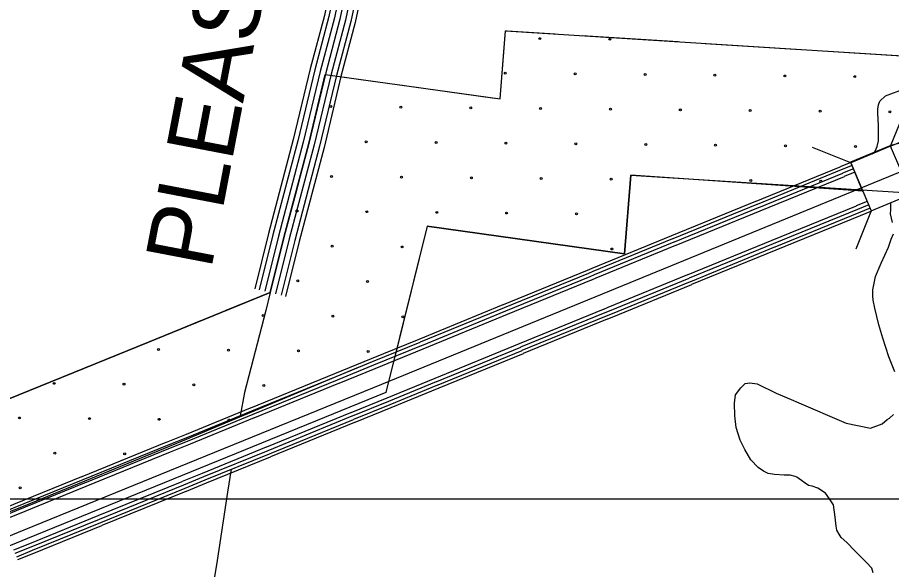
# Model space of a CAD drawing. Extents: x 1551132 to 1791609, y 378168 to 563823.
# Drawn here: x 1607695 to 1612504, y 444965 to 448002 of the extents above; entities that cross this region are included whole.
import ezdxf

# ---------------------------------------------------------------- set-up
doc = ezdxf.new("R2010")
doc.units = 0
for name, color, linetype in [('DESIGN - EROSION CONTROL - Devices', 7, 'Continuous'), ('DESIGN - ROW - Right-of-Way and Easement Labels', 7, 'Continuous'), ('DESIGN - ROW - Right-of-Way Linework', 7, 'Continuous'), ('DESIGN - SCRATCH - User 1', 7, 'Continuous'), ('DESIGN - TRANSPORTATION - Text', 7, 'Continuous'), ('SURVEY - CENTERLINE - Preliminary Text', 7, 'Continuous'), ('SURVEY - CONTOURS - Index with Text', 7, 'Continuous'), ('SURVEY - DRAINAGE - Storm Sewer', 7, 'Continuous'), ('SURVEY - VEGETATION - Features with Text', 7, 'Continuous')]:
    doc.layers.add(name, color=color, linetype=linetype)

msp = doc.modelspace()

# ---------------------------------------------------------------- linework, layer by layer
at = {"layer": 'DESIGN - EROSION CONTROL - Devices'}
for centre in [(1610569.536, 447885.479), (1610569.536, 447885.479), (1610954.089, 447881.746), (1610954.089, 447881.746), (1610379.127, 447695.07), (1610379.127, 447695.07), (1610763.68, 447691.336), (1610763.68, 447691.336), (1611148.232, 447687.603), (1611148.232, 447687.603), (1611532.785, 447683.869), (1611532.785, 447683.869), (1611917.338, 447680.136), (1611917.338, 447680.136), (1612301.891, 447676.402), (1612301.891, 447676.402), (1609419.611, 447512.127), (1609419.611, 447512.127), (1609804.164, 447508.393), (1609804.164, 447508.393), (1610188.717, 447504.66), (1610188.717, 447504.66), (1610573.27, 447500.926), (1610573.27, 447500.926), (1610957.823, 447497.193), (1610957.823, 447497.193), (1611342.376, 447493.459), (1611342.376, 447493.459), (1611726.929, 447489.726), (1611726.929, 447489.726), (1612111.482, 447485.992), (1612111.482, 447485.992), (1612496.035, 447482.259), (1612496.035, 447482.259), (1609613.754, 447317.984), (1609613.754, 447317.984), (1609998.307, 447314.25), (1609998.307, 447314.25), (1610382.86, 447310.517), (1610382.86, 447310.517), (1610767.413, 447306.783), (1610767.413, 447306.783), (1611151.966, 447303.05), (1611151.966, 447303.05), (1611536.519, 447299.316), (1611536.519, 447299.316), (1611921.072, 447295.583), (1611921.072, 447295.583), (1612305.625, 447291.849), (1612305.625, 447291.849), (1609423.344, 447127.574), (1609423.344, 447127.574), (1609807.897, 447123.841), (1609807.897, 447123.841), (1610192.45, 447120.107), (1610192.45, 447120.107), (1610577.003, 447116.373), (1610577.003, 447116.373), (1610961.556, 447112.64), (1610961.556, 447112.64), (1611730.662, 447105.173), (1611730.662, 447105.173), (1612115.215, 447101.439), (1612115.215, 447101.439), (1609232.935, 446937.164), (1609232.935, 446937.164), (1609617.488, 446933.431), (1609617.488, 446933.431), (1610002.041, 446929.697), (1610002.041, 446929.697), (1610386.594, 446925.964), (1610386.594, 446925.964), (1610771.147, 446922.23), (1610771.147, 446922.23), (1609427.078, 446743.021), (1609427.078, 446743.021), (1609811.631, 446739.288), (1609811.631, 446739.288), (1610965.29, 446728.087), (1610965.29, 446728.087), (1609236.668, 446552.611), (1609236.668, 446552.611), (1609621.221, 446548.878), (1609621.221, 446548.878), (1609046.259, 446362.202), (1609046.259, 446362.202), (1609430.812, 446358.468), (1609430.812, 446358.468), (1609815.364, 446354.735), (1609815.364, 446354.735), (1608471.296, 446175.525), (1608471.296, 446175.525), (1608855.849, 446171.792), (1608855.849, 446171.792), (1609240.402, 446168.058), (1609240.402, 446168.058), (1609624.955, 446164.325), (1609624.955, 446164.325), (1607896.333, 445988.849), (1607896.333, 445988.849), (1608280.886, 445985.116), (1608280.886, 445985.116), (1608665.439, 445981.382), (1608665.439, 445981.382), (1609049.992, 445977.649), (1609049.992, 445977.649), (1607705.924, 445798.44), (1607705.924, 445798.44), (1608090.476, 445794.706), (1608090.476, 445794.706), (1608475.029, 445790.973), (1608475.029, 445790.973), (1608859.582, 445787.239), (1608859.582, 445787.239), (1607900.067, 445604.296), (1607900.067, 445604.296), (1608284.62, 445600.563), (1608284.62, 445600.563), (1607709.657, 445413.887), (1607709.657, 445413.887)]:
    msp.add_circle(centre, 5.28, dxfattribs=at)
at = {"layer": 'DESIGN - ROW - Right-of-Way Linework'}
for points in [[(1608433.403, 445351.003), (1604508.479, 445351), (1604508.495, 471087.555)], [(1619775.912, 445351.01), (1608433.403, 445351.003)]]:
    msp.add_lwpolyline(points, dxfattribs=at)
at = {"layer": 'DESIGN - SCRATCH - User 1'}
for points in [[(1609388.374, 447687.739), (1610350.643, 447554.311), (1610380.918, 447929.055), (1612765.42, 447778.335)], [(1609085.589, 446489.133), (1609160.395, 446791.041), (1609297.484, 447308.271), (1609388.374, 447687.739)], [(1612630.198, 447331.024), (1612542.616, 447308.69), (1612501.359, 447297.423), (1612279.464, 447205.604), (1612344.354, 447046.391), (1611069.118, 447134.043), (1611034.243, 446702.331), (1609948.385, 446852.893)], [(1609948.385, 446852.893), (1609772.581, 446142.299)], [(1604684.615, 443193.761), (1604942.159, 443703.457), (1605044.949, 443904.271), (1605169.071, 444100.193), (1605267.652, 444242.205), (1605403.89, 444422.885), (1605537.996, 444586.039), (1605704.592, 444761.052), (1605862.413, 444908.44), (1606001.094, 445029.818), (1606195.789, 445177.78), (1606365.21, 445296.383), (1606563.147, 445418.92), (1606778.209, 445531.84), (1606977.521, 445629.134), (1607465.643, 445829.498), (1608416.554, 446216.05), (1609085.589, 446489.133)], [(1609569.935, 446077.022), (1608601.358, 445671.62), (1607725.52, 445310.876), (1607289.322, 445140.813), (1607035.161, 445030.877), (1606815.341, 444914.065), (1606650.478, 444807.562), (1606468.441, 444663.267), (1606282.97, 444529.28), (1606111.241, 444366.084), (1605874.246, 444098.11), (1605729.991, 443909.147), (1605633.818, 443795.769), (1605520.479, 443610.247), (1605444.914, 443462.518), (1605393.398, 443331.965), (1605177.011, 442770.242), (1605111.338, 442375.273)]]:
    msp.add_lwpolyline(points, dxfattribs=at)
at = {"layer": 'DESIGN - TRANSPORTATION - Text'}
for points in [[(1612397.211, 447250.521), (1612413.719, 447266.722), (1612425.977, 447292.648), (1612432.277, 447322.64), (1612432.627, 447358.716), (1612433.094, 447406.809), (1612429.761, 447474.986), (1612429.969, 447497.028), (1612432.211, 447521.054), (1612440.411, 447541.012), (1612470.718, 447570.755), (1612578.774, 447610.856), (1612679.53, 447648.99), (1612772.286, 447709.925), (1612797.311, 447731.393), (1612810.719, 447751.618), (1612819.035, 447783.594), (1612817.31, 447811.67), (1612801.711, 447853.921), (1612783.978, 447882.163)], [(1612509.809, 446873.812), (1612498.276, 446922.038), (1612500.492, 446944.055), (1612500.767, 446972.114), (1612499.792, 446982.898)], [(1612521.808, 446051.999), (1612490.592, 446134.484), (1612457.568, 446237.037), (1612434.277, 446311.439), (1612413.144, 446401.841), (1612403.569, 446446.034), (1612401.803, 446470.101), (1612402.136, 446504.169), (1612416.844, 446576.162), (1612447.585, 446649.997), (1612488.467, 446737.758), (1612502.909, 446781.693), (1612515.208, 446811.635)], [(1612403.077, 444946.036), (1612395.327, 444972.17), (1612367.602, 445002.521), (1612302.187, 445067.331), (1612258.613, 445113.874), (1612226.848, 445140.258), (1612217.023, 445158.4), (1612203.223, 445180.584), (1612199.44, 445202.668), (1612193.923, 445252.827), (1612184.582, 445321.071), (1612162.882, 445353.363), (1612141.183, 445385.648), (1612099.409, 445412.14), (1612067.493, 445422.49), (1612047.519, 445426.707), (1612029.627, 445438.916), (1612009.769, 445455.149), (1611983.928, 445473.458), (1611973.945, 445475.566), (1611946.004, 445483.867), (1611913.988, 445484.2), (1611859.973, 445486.767), (1611826.015, 445493.134), (1611800.116, 445505.425), (1611770.292, 445525.776), (1611730.676, 445568.269), (1611697.202, 445624.729), (1611671.703, 445677.105), (1611650.353, 445745.465), (1611642.97, 445809.675), (1611639.653, 445879.852), (1611646.103, 445925.878), (1611674.494, 445963.671), (1611688.644, 445977.546), (1611698.744, 445987.463), (1611725.418, 445991.821), (1611764.784, 445986.78), (1611869.415, 445935.637), (1611964.729, 445894.094), (1611981.729, 445887.861)], [(1611981.729, 445887.861), (1612255.522, 445770.674), (1612389.644, 445742.757), (1612452.284, 445766.591), (1612480.875, 445789.742), (1612493.308, 445797.767), (1612515.516, 445817.576)]]:
    msp.add_lwpolyline(points, dxfattribs=at)
at = {"layer": 'SURVEY - CENTERLINE - Preliminary Text'}
for points in [[(1612684.013, 447368.708), (1612500.109, 447293.473)], [(1612782.494, 447245.338), (1610912.121, 446480.175), (1609697.482, 445982.803), (1608680.606, 445567.75), (1607730.336, 445181.456), (1607264.247, 444990.143), (1607094.501, 444907.274), (1606910.489, 444810.663), (1606750.451, 444711.585), (1606608.421, 444612.157), (1606443.883, 444487.112), (1606331.91, 444389.11), (1606197.388, 444263.481), (1606062.558, 444121.836), (1605953.944, 443989.699), (1605834.822, 443831.72), (1605752.482, 443713.1), (1605653.417, 443556.737), (1605566.086, 443386.116), (1605482.871, 443221.429), (1605385.823, 442960.83), (1605317.741, 442749.766), (1605263.476, 442528.419)], [(1612220.416, 447179.053), (1611757.651, 446989.739)], [(1612227.04, 447162.852), (1611764.276, 446973.539)], [(1612280.448, 447203.603), (1612221.249, 447179.386)], [(1612287.214, 447187.461), (1612227.874, 447163.186)], [(1612295.03, 447169.053), (1612235.449, 447144.677)], [(1612234.615, 447144.344), (1611771.851, 446955.03)], [(1612243.14, 447125.91), (1611780.376, 446936.596)], [(1612302.955, 447150.385), (1612243.965, 447126.251)], [(1611756.826, 446989.398), (1611294.062, 446800.084)], [(1611763.451, 446973.197), (1611300.687, 446783.884)], [(1612371.104, 446989.79), (1612310.005, 446964.797)], [(1612379.045, 446971.131), (1612317.68, 446946.03)], [(1611771.026, 446954.688), (1611308.262, 446765.375)], [(1611779.551, 446936.255), (1611316.787, 446746.941)], [(1612309.18, 446964.456), (1611846.416, 446775.142)], [(1612316.855, 446945.688), (1611854.091, 446756.375)], [(1612324.43, 446927.171), (1611861.665, 446737.858)], [(1612386.862, 446952.714), (1612325.255, 446927.513)], [(1612393.703, 446936.613), (1612331.879, 446911.321)], [(1612331.054, 446910.979), (1611868.29, 446721.666)], [(1611293.237, 446799.742), (1610854.747, 446620.362), (1610830.431, 446610.404)], [(1611299.862, 446783.542), (1610861.38, 446604.162), (1610837.056, 446594.203)], [(1611307.437, 446765.033), (1610868.955, 446585.653), (1610844.639, 446575.695)], [(1611315.953, 446746.608), (1610876.63, 446566.878), (1610853.156, 446557.261)], [(1611845.591, 446774.8), (1611382.827, 446585.487)], [(1611853.266, 446756.033), (1611390.501, 446566.72)], [(1611860.84, 446737.516), (1611398.076, 446548.202)], [(1611867.465, 446721.324), (1611404.701, 446532.01)], [(1610829.598, 446610.062), (1610366.9, 446420.59)], [(1610836.231, 446593.87), (1610373.533, 446404.398)], [(1610843.814, 446575.361), (1610381.117, 446385.889)], [(1610852.339, 446556.936), (1610389.641, 446367.464)], [(1611382.002, 446585.153), (1610942.712, 446405.44), (1610919.271, 446395.84)], [(1611389.676, 446566.386), (1610950.395, 446386.673), (1610926.954, 446377.073)], [(1611397.251, 446547.869), (1610957.97, 446368.164), (1610934.537, 446358.564)], [(1611403.876, 446531.677), (1610964.603, 446351.964), (1610941.17, 446342.364)], [(1610366.084, 446420.265), (1609903.378, 446230.793)], [(1610372.708, 446404.065), (1609910.003, 446214.593)], [(1610918.437, 446395.507), (1610455.74, 446206.035)], [(1610380.292, 446385.556), (1609917.586, 446196.084)], [(1610388.816, 446367.13), (1609926.11, 446177.659)], [(1610926.12, 446376.731), (1610463.423, 446187.259)], [(1610933.704, 446358.222), (1610471.006, 446168.75)], [(1610940.328, 446342.03), (1610477.631, 446152.558)], [(1609902.553, 446230.452), (1609640.167, 446123.015), (1609439.913, 446041.271)], [(1609909.186, 446214.251), (1609646.792, 446106.815), (1609446.522, 446025.071)], [(1610454.915, 446205.701), (1609992.209, 446016.229)], [(1609916.761, 446195.742), (1609654.358, 446088.298), (1609454.08, 446006.554)], [(1609925.285, 446177.325), (1609662.033, 446069.522), (1609462.588, 445988.112)], [(1610462.598, 446186.926), (1609999.892, 445997.454)], [(1610470.181, 446168.417), (1610007.475, 445978.945)], [(1610476.806, 446152.225), (1610014.1, 445962.753)], [(1609439.088, 446040.938), (1608976.174, 445851.991)], [(1609445.697, 446024.738), (1608982.782, 445835.791)], [(1609991.384, 446015.896), (1609728.04, 445908.06), (1609528.503, 445826.607)], [(1609453.255, 446006.22), (1608990.341, 445817.274)], [(1609461.763, 445987.778), (1608998.849, 445798.831)], [(1609999.067, 445997.121), (1609735.715, 445889.284), (1609536.161, 445807.832)], [(1610006.65, 445978.612), (1609743.281, 445870.767), (1609543.719, 445789.315)], [(1610013.275, 445962.42), (1609749.906, 445854.567), (1609550.336, 445773.114)], [(1608975.349, 445851.649), (1608623.474, 445708.029), (1608512.56, 445662.944)], [(1608981.957, 445835.449), (1608630.074, 445691.82), (1608519.151, 445646.736)], [(1608989.516, 445816.932), (1608637.615, 445673.303), (1608526.685, 445628.202)], [(1609527.678, 445826.274), (1609064.764, 445637.327)], [(1608998.024, 445798.49), (1608645.265, 445654.511), (1608535.159, 445609.751)], [(1609535.336, 445807.499), (1609072.422, 445618.552)], [(1609542.894, 445788.982), (1609079.98, 445600.035)], [(1609549.511, 445772.781), (1609086.596, 445583.834)], [(1608511.735, 445662.611), (1608048.554, 445474.322)], [(1608518.327, 445646.402), (1608055.146, 445458.114)], [(1608525.86, 445627.868), (1608062.679, 445439.58)], [(1609063.939, 445636.986), (1608711.064, 445492.965), (1608600.849, 445448.155)], [(1608534.343, 445609.418), (1608071.162, 445421.129)], [(1609071.597, 445618.21), (1608718.722, 445474.181), (1608608.491, 445429.372)], [(1609079.155, 445599.693), (1608726.263, 445455.656), (1608616.016, 445410.838)], [(1609085.771, 445583.493), (1608732.863, 445439.447), (1608622.607, 445394.629)], [(1608047.729, 445473.989), (1607673.063, 445321.676), (1607584.19, 445285.192)], [(1608054.321, 445457.78), (1607679.679, 445305.476), (1607590.831, 445269.008)], [(1608061.854, 445439.246), (1607687.237, 445286.959), (1607598.431, 445250.508)], [(1608600.024, 445447.822), (1608136.844, 445259.533)], [(1608070.337, 445420.796), (1607694.912, 445268.183), (1607606.973, 445232.091)], [(1608607.666, 445429.03), (1608144.485, 445240.741)], [(1608615.191, 445410.504), (1608152.01, 445222.216)], [(1608621.782, 445394.296), (1608158.601, 445206.007)], [(1608136.019, 445259.2), (1607760.869, 445106.696), (1607673.204, 445070.72)], [(1608143.66, 445240.408), (1607768.544, 445087.92), (1607680.912, 445051.953)], [(1608151.185, 445221.883), (1607776.102, 445069.403), (1607688.504, 445033.452)], [(1608157.776, 445205.674), (1607782.718, 445053.203), (1607695.145, 445017.26)]]:
    msp.add_lwpolyline(points, dxfattribs=at)
at = {"layer": 'SURVEY - CONTOURS - Index with Text'}
for points in [[(1607890.629, 452407.828), (1608007.067, 452098.062), (1608255.245, 451455.312), (1608375.733, 451165.046), (1608401.166, 451116.603), (1608422.924, 451094.253), (1608466.781, 451075.619), (1608576.728, 451052.068), (1609026.951, 450987.792), (1609665.211, 450892.882), (1609965.337, 450848.689), (1609868.106, 450160.554), (1609806.424, 449736.493), (1609747.6, 449378.534), (1609693.401, 449066.609), (1609618.069, 448672.799), (1609526.604, 448271.196), (1609468.839, 447993.397), (1609390.791, 447697.831), (1609297.484, 447308.271), (1609160.395, 446791.041), (1609085.389, 446488.325)], [(1607919.57, 452418.945), (1608036.033, 452109.096), (1608284.027, 451466.837), (1608403.833, 451178.222), (1608426.515, 451135.004), (1608440.782, 451120.345), (1608476.173, 451105.311), (1608582.17, 451082.603), (1609031.418, 451018.468), (1609669.753, 450923.549), (1610000.345, 450874.873), (1609898.789, 450156.154), (1609837.056, 449731.751), (1609778.166, 449373.367), (1609723.9, 449061.042), (1609648.419, 448666.44), (1609556.895, 448264.596), (1609499.022, 447986.281), (1609420.857, 447690.264), (1609327.542, 447300.688), (1609190.428, 446783.341), (1609115.48, 446480.866)], [(1607948.519, 452430.054), (1608065.008, 452120.138), (1608312.802, 451478.371), (1608431.924, 451191.397), (1608451.873, 451153.396), (1608458.648, 451146.437), (1608485.564, 451135.004), (1608587.612, 451113.145), (1609035.893, 451049.144), (1609674.286, 450954.217), (1610035.352, 450901.049), (1609929.479, 450151.754), (1609867.697, 449727.001), (1609808.732, 449368.2), (1609754.391, 449055.475), (1609678.759, 448660.082), (1609587.186, 448257.996), (1609529.204, 447979.164), (1609450.914, 447682.689), (1609357.608, 447293.104), (1609220.452, 446775.64), (1609145.571, 446473.416)], [(1607971.585, 452438.913), (1608088.099, 452128.938), (1608335.751, 451487.563), (1608454.323, 451201.897), (1608472.089, 451168.071), (1608472.889, 451167.246), (1608493.055, 451158.679), (1608591.953, 451137.496), (1609039.459, 451073.603), (1609677.903, 450978.667), (1610063.26, 450921.924), (1609953.946, 450148.246), (1609892.122, 449723.218), (1609833.106, 449364.075), (1609778.707, 449051.042), (1609702.959, 448655.015), (1609611.336, 448252.738), (1609553.27, 447973.489), (1609474.889, 447676.656), (1609381.574, 447287.062), (1609244.393, 446769.499), (1609169.562, 446467.466)], [(1607808.739, 452376.403), (1607925.103, 452066.828), (1608173.813, 451422.695), (1608296.235, 451127.77), (1608329.426, 451064.544), (1608372.383, 451020.417), (1608440.207, 450991.6), (1608561.329, 450965.658), (1609014.301, 450900.99), (1609652.37, 450806.104), (1609866.281, 450774.612), (1609781.283, 450173.005), (1609719.742, 449749.918), (1609661.11, 449393.159), (1609607.111, 449082.359), (1609532.205, 448690.782), (1609440.898, 448289.863), (1609383.433, 448013.54), (1609305.726, 447719.248), (1609212.428, 447329.73), (1609075.422, 446812.825), (1609000.249, 446509.425)], [(1607832.747, 452385.619), (1607949.127, 452075.986), (1608197.688, 451432.253), (1608319.543, 451138.696), (1608350.459, 451079.811), (1608387.2, 451042.068), (1608447.998, 451016.234), (1608565.845, 450990.992), (1609018.01, 450926.44), (1609656.136, 450831.547), (1609895.322, 450796.329), (1609806.732, 450169.354), (1609745.15, 449745.985), (1609686.468, 449388.867), (1609632.411, 449077.743), (1609557.379, 448685.516), (1609466.023, 448284.397), (1609408.474, 448007.631), (1609330.667, 447712.973), (1609237.361, 447323.438), (1609100.339, 446806.441), (1609025.207, 446503.233)], [(1607861.696, 452396.72), (1607978.101, 452087.028), (1608226.462, 451443.787), (1608347.634, 451151.871), (1608375.817, 451098.203), (1608405.066, 451068.16), (1608457.39, 451045.927), (1608571.287, 451021.534), (1609022.485, 450957.116), (1609660.67, 450862.214), (1609930.33, 450822.505), (1609837.423, 450164.954), (1609775.791, 449741.235), (1609717.034, 449383.701), (1609662.902, 449072.176), (1609587.72, 448679.157), (1609496.314, 448277.797), (1609438.656, 448000.514), (1609360.725, 447705.398), (1609267.427, 447315.855), (1609130.363, 446798.741), (1609055.298, 446495.783)], [(1609965.337, 450848.689), (1609868.106, 450160.554), (1609806.424, 449736.493), (1609747.6, 449378.534), (1609693.401, 449066.609), (1609618.069, 448672.799), (1609526.604, 448271.196), (1609468.839, 447993.397), (1609390.791, 447697.831), (1609297.484, 447308.271), (1609160.395, 446791.041), (1609085.389, 446488.325)], [(1609085.389, 446488.325), (1609060.914, 446389.547), (1608944.742, 445938.168), (1608919.692, 445810.565)], [(1608871.051, 445517.624), (1608851.36, 445390.279), (1608794.311, 445014.261), (1608724.629, 444592.308), (1608617.906, 443944.391), (1608551.349, 443454.253), (1608483.017, 442982.182), (1608426.277, 442630.207), (1608407.477, 442572.338), (1608364.312, 442490.761), (1608187.632, 442164.478), (1607917.646, 441672.09)]]:
    msp.add_lwpolyline(points, dxfattribs=at)
at = {"layer": 'SURVEY - DRAINAGE - Storm Sewer'}
for p, q in [((1612499.651, 447294.489), (1612584.741, 447505.078)), ((1612280.964, 447201.653), (1612070.394, 447286.739)), ((1612393.395, 446937.363), (1612308.313, 446726.766))]:
    msp.add_line(p, q, dxfattribs=at)
msp.add_lwpolyline([(1612393.395, 446937.363), (1612611.881, 447030.132), (1612499.651, 447294.489), (1612281.173, 447201.745)], close=True, dxfattribs=at)
at = {"layer": 'SURVEY - VEGETATION - Features with Text'}
for points in [[(1609388.374, 447687.739), (1610350.643, 447554.311), (1610380.918, 447929.055), (1612765.42, 447778.335)], [(1610360.343, 447674.406), (1610380.918, 447929.055), (1610389.434, 447928.513)], [(1610389.426, 447928.513), (1610652.894, 447911.863)], [(1610802.591, 447902.404), (1611066.06, 447885.746)], [(1611066.051, 447885.746), (1611329.52, 447869.095)], [(1611479.217, 447859.637), (1611742.686, 447842.978)], [(1611742.677, 447842.978), (1612006.146, 447826.328)], [(1612155.842, 447816.869), (1612419.311, 447800.211)], [(1612419.303, 447800.211), (1612682.772, 447783.561)], [(1609388.374, 447687.739), (1609297.484, 447308.271), (1609160.395, 446791.041), (1609085.589, 446489.133)], [(1609388.374, 447687.739), (1609326.875, 447430.991)], [(1609388.374, 447687.739), (1609649.86, 447651.48)], [(1609798.431, 447630.88), (1610059.925, 447594.621)], [(1610059.917, 447594.621), (1610321.41, 447558.362)], [(1609291.384, 447285.254), (1609223.744, 447030.064)], [(1609948.385, 446852.893), (1611034.243, 446702.331), (1611069.118, 447134.043), (1612889.466, 447018.974)], [(1609223.744, 447030.064), (1609160.395, 446791.041), (1609156.371, 446774.799)], [(1609948.385, 446852.893), (1609721.882, 445938.761)], [(1609120.296, 446629.203), (1609085.589, 446489.133)], [(1609085.589, 446489.133), (1608416.554, 446216.05), (1607465.643, 445829.498), (1606977.521, 445629.134), (1606778.209, 445531.84), (1606563.147, 445418.92), (1606365.21, 445296.383), (1606195.789, 445177.78), (1606001.094, 445029.818), (1605862.413, 444908.44), (1605704.592, 444761.052), (1605537.996, 444586.039), (1605403.89, 444422.885), (1605267.652, 444242.205), (1605169.071, 444100.193), (1605044.949, 443904.271), (1604942.159, 443703.457), (1604684.615, 443193.761)], [(1609085.589, 446489.133), (1608841.169, 446389.363)], [(1608702.298, 446332.679), (1608457.878, 446232.917)], [(1608457.878, 446232.917), (1608416.554, 446216.05), (1608213.342, 446133.44)], [(1608074.387, 446076.955), (1607829.826, 445977.544)], [(1607829.826, 445977.544), (1607585.265, 445878.124)], [(1609721.882, 445938.761), (1608699.464, 445521.441), (1607749.244, 445135.172), (1607284.722, 444944.491), (1607117.092, 444862.664), (1606935.305, 444767.212), (1606777.958, 444669.809), (1606637.895, 444571.756), (1606475.515, 444448.353), (1606365.443, 444352.017), (1606232.588, 444227.939), (1606100.024, 444088.685), (1605993.243, 443958.765), (1605875.337, 443802.394), (1605794.156, 443685.458), (1605696.883, 443531.912), (1605610.652, 443363.449), (1605111.338, 442375.273)]]:
    msp.add_lwpolyline(points, dxfattribs=at)

# ---------------------------------------------------------------- texts
at = {"layer": 'DESIGN - ROW - Right-of-Way and Easement Labels'}
msp.add_text('PLEASANT', height=370.0091, rotation=79.170422, dxfattribs=at).set_placement((1608759.871, 446608.311))

doc.saveas('drawing.dxf')
